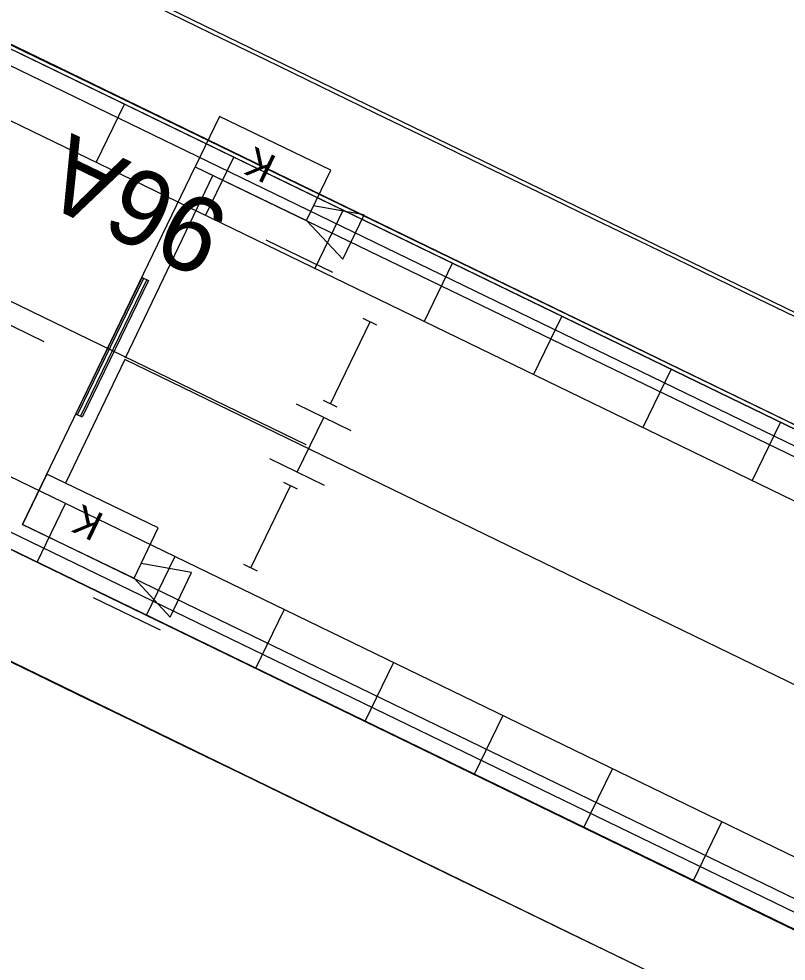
# Model space of a CAD drawing. Extents: x -762314 to -761449, y -993181 to -992589.
# Drawn here: x -761937.93 to -761925.3, y -992832.45 to -992816.94 of the extents above; entities that cross this region are included whole.
import ezdxf

# ---------------------------------------------------------------- set-up
doc = ezdxf.new("R2010")
doc.units = 0
for name, color, linetype in [('PS2032_kamery', 7, 'Continuous'), ('PS2032_novy_stav', 7, 'Continuous'), ('SO 2240 orient syst - PROSVĚTLENÝ', 7, 'Continuous'), ('SO 30-61', 7, 'Continuous'), ('SO 30-62', 7, 'Continuous'), ('SO1010_osy_směrová a výšková úprava', 7, 'Continuous'), ('SO2020-2023_Objekt', 7, 'Continuous'), ('SO_10_21_demolice', 7, 'Continuous'), ('SO_10_21_kresba', 7, 'Continuous'), ('SO_10_21_vyplnění', 7, 'Continuous'), ('Vrstva 1', 7, 'Continuous'), ('Vrstva 11', 7, 'Continuous'), ('Vrstva 14', 7, 'Continuous'), ('Vrstva 23', 7, 'Continuous')]:
    doc.layers.add(name, color=color, linetype=linetype)

msp = doc.modelspace()

# ---------------------------------------------------------------- linework, layer by layer
at = {"layer": 'PS2032_kamery'}
for p, q in [((-761932.759, -992821.115), (-761933.86, -992820.585)), ((-761935.598, -992827.004), (-761936.699, -992826.474))]:
    msp.add_line(p, q, dxfattribs=at)
for points in [[(-761935.026, -992819.377), (-761933.192, -992820.259), (-761932.793, -992819.429), (-761934.627, -992818.547)], [(-761937.865, -992825.266), (-761936.031, -992826.148), (-761935.632, -992825.318), (-761937.466, -992824.436)]]:
    msp.add_lwpolyline(points, close=True, dxfattribs=at)
for points in [[(-761933.192, -992820.259), (-761932.596, -992820.898), (-761932.244, -992820.165), (-761933.077, -992820.019)], [(-761936.031, -992826.148), (-761935.435, -992826.787), (-761935.083, -992826.054), (-761935.916, -992825.908)]]:
    msp.add_lwpolyline(points, dxfattribs=at)
at = {"layer": 'PS2032_novy_stav'}
msp.add_line((-761936.173, -992822.522), (-761934.737, -992819.516), dxfattribs=at)
msp.add_lwpolyline([(-761825.387, -992876.394), (-761936.185, -992822.549), (-761937.159, -992824.584)], dxfattribs=at)
at = {"layer": 'SO 2240 orient syst - PROSVĚTLENÝ'}
for p, q in [((-761936.964, -992823.459), (-761935.872, -992821.21)), ((-761936.91, -992823.485), (-761935.818, -992821.236))]:
    msp.add_line(p, q, dxfattribs=at)
msp.add_lwpolyline([(-761936.883, -992823.498), (-761936.991, -992823.446), (-761935.899, -992821.197), (-761935.791, -992821.249)], close=True, dxfattribs=at)
at = {"layer": 'SO 30-61'}
msp.add_line((-761940.815, -992820.251), (-761933.202, -992823.946), dxfattribs=at)
at = {"layer": 'SO 30-62'}
for p, q in [((-761932.034, -992821.982), (-761932.259, -992821.873)), ((-761932.801, -992823.277), (-761932.146, -992821.927)), ((-761932.689, -992823.331), (-761932.914, -992823.222)), ((-761934.111, -992825.976), (-761933.456, -992824.626)), ((-761933.344, -992824.681), (-761933.569, -992824.572)), ((-761933.999, -992826.03), (-761934.224, -992825.921))]:
    msp.add_line(p, q, dxfattribs=at)
at = {"layer": 'SO1010_osy_směrová a výšková úprava'}
for points in [[(-761924.866, -992821.983), (-761925.766, -992821.546), (-761926.665, -992821.11), (-761927.565, -992820.673), (-761928.465, -992820.236), (-761929.364, -992819.8), (-761930.264, -992819.363), (-761931.164, -992818.926), (-761932.063, -992818.49), (-761932.963, -992818.053), (-761933.862, -992817.616), (-761934.762, -992817.18), (-761935.662, -992816.743)], [(-761927.066, -992832.865), (-761927.965, -992832.428), (-761928.865, -992831.991), (-761929.764, -992831.555), (-761930.664, -992831.118), (-761931.564, -992830.681), (-761932.463, -992830.245), (-761933.363, -992829.808), (-761934.263, -992829.371), (-761935.162, -992828.935), (-761936.062, -992828.498), (-761936.961, -992828.061), (-761937.861, -992827.625), (-761938.761, -992827.188), (-761939.66, -992826.751), (-761940.56, -992826.315), (-761941.46, -992825.878), (-761942.359, -992825.441), (-761943.259, -992825.005), (-761944.158, -992824.568), (-761945.058, -992824.131), (-761945.958, -992823.695), (-761946.857, -992823.258)]]:
    msp.add_lwpolyline(points, dxfattribs=at)
at = {"layer": 'SO2020-2023_Objekt'}
msp.add_lwpolyline([(-761743.43, -992912.35), (-761746.277, -992918.272), (-761776.646, -992903.812), (-761838.702, -992873.379), (-761882.011, -992852.368), (-761937.865, -992825.266), (-761935.026, -992819.377), (-761879.223, -992846.39), (-761832.714, -992869.018), (-761767.41, -992900.707), (-761743.43, -992912.35)], dxfattribs=at)
at = {"layer": 'SO_10_21_demolice'}
for points in [[(-761984.902, -992798.069), (-761984.905, -992798.072), (-761983.729, -992795.621), (-761983.354, -992795.789), (-761983.211, -992795.494), (-761937.299, -992817.735)], [(-761937.278, -992817.733), (-761983.22, -992795.505), (-761983.373, -992795.81), (-761983.731, -992795.623), (-761984.902, -992798.069), (-761984.54, -992798.242), (-761985.158, -992799.502), (-761985.5, -992799.324), (-761986.687, -992801.741), (-761986.324, -992801.922), (-761986.473, -992802.209), (-761986.479, -992802.215), (-761986.321, -992801.918), (-761986.687, -992801.741), (-761985.503, -992799.327), (-761985.5, -992799.324)], [(-761879.058, -992845.985), (-761937.299, -992817.735)], [(-761879.053, -992846.027), (-761937.278, -992817.733)], [(-761882.357, -992852.75), (-761940.824, -992824.334)], [(-761882.356, -992852.753), (-761940.816, -992824.334)]]:
    msp.add_lwpolyline(points, dxfattribs=at)
at = {"layer": 'SO_10_21_kresba'}
for p, q in [((-761740.18, -992913.762), (-761938.097, -992817.695)), ((-761936.656, -992819.306), (-761936.188, -992818.344)), ((-761934.856, -992820.179), (-761934.389, -992819.217)), ((-761933.057, -992821.053), (-761932.59, -992820.09)), ((-761931.258, -992821.926), (-761930.791, -992820.964)), ((-761929.459, -992822.799), (-761928.991, -992821.837)), ((-761927.659, -992823.673), (-761927.192, -992822.71)), ((-761798.616, -992892.167), (-761940.756, -992823.174)), ((-761925.86, -992824.546), (-761925.393, -992823.584)), ((-761743.197, -992919.978), (-761941.114, -992823.911)), ((-761743.306, -992920.203), (-761941.223, -992824.136)), ((-761937.625, -992825.883), (-761937.158, -992824.92)), ((-761935.826, -992826.756), (-761935.358, -992825.794)), ((-761934.026, -992827.63), (-761933.559, -992826.667)), ((-761932.227, -992828.503), (-761931.76, -992827.54)), ((-761930.428, -992829.376), (-761929.961, -992828.414)), ((-761928.629, -992830.25), (-761928.161, -992829.287)), ((-761926.829, -992831.123), (-761926.362, -992830.16))]:
    msp.add_line(p, q, dxfattribs=at)
for points in [[(-761740.07, -992913.537), (-761937.988, -992817.47)], [(-761801.712, -992884.806), (-761938.455, -992818.433)]]:
    msp.add_lwpolyline(points, dxfattribs=at)
at = {"layer": 'SO_10_21_vyplnění'}
msp.add_lwpolyline([(-761742.937, -992920.382), (-761941.592, -992823.957), (-761938.357, -992817.291), (-761739.702, -992913.716)], close=True, dxfattribs=at)
at = {"layer": 'Vrstva 1'}
for points in [[(-761668.951, -992946.159), (-761679.803, -992940.862), (-761727.933, -992917.503), (-761770.516, -992896.836), (-761836.711, -992864.753), (-761878.426, -992844.498), (-761936.73, -992816.148), (-761988.406, -992791.148)], [(-761777.486, -992905.481), (-761839.473, -992875.434), (-761882.988, -992854.313), (-761941.386, -992825.899), (-761996.934, -992799.015)]]:
    msp.add_lwpolyline(points, dxfattribs=at)
at = {"layer": 'Vrstva 11'}
for p, q in [((-761938.418, -992821.811), (-761937.515, -992822.251)), ((-761932.461, -992823.721), (-761933.36, -992823.284)), ((-761933.348, -992824.402), (-761932.91, -992823.502)), ((-761932.898, -992824.62), (-761933.797, -992824.183))]:
    msp.add_line(p, q, dxfattribs=at)
at = {"layer": 'Vrstva 14'}
for points in [[(-761984.902, -992798.069), (-761984.905, -992798.072), (-761983.729, -992795.621), (-761983.354, -992795.789), (-761983.211, -992795.494), (-761937.299, -992817.735)], [(-761937.278, -992817.733), (-761983.22, -992795.505), (-761983.373, -992795.81), (-761983.731, -992795.623), (-761984.902, -992798.069), (-761984.54, -992798.242), (-761985.158, -992799.502), (-761985.5, -992799.324), (-761986.687, -992801.741), (-761986.324, -992801.922), (-761986.473, -992802.209), (-761986.479, -992802.215), (-761986.321, -992801.918), (-761986.687, -992801.741), (-761985.503, -992799.327), (-761985.5, -992799.324)], [(-761879.058, -992845.985), (-761937.299, -992817.735)], [(-761879.053, -992846.027), (-761937.278, -992817.733)], [(-761882.357, -992852.75), (-761940.824, -992824.334)], [(-761882.356, -992852.753), (-761940.816, -992824.334)]]:
    msp.add_lwpolyline(points, dxfattribs=at)
at = {"layer": 'Vrstva 23'}
msp.add_lwpolyline([(-761743.43, -992912.35), (-761746.277, -992918.272), (-761776.646, -992903.812), (-761838.702, -992873.379), (-761882.011, -992852.368), (-761937.865, -992825.266), (-761935.026, -992819.377), (-761879.223, -992846.39), (-761832.714, -992869.018), (-761767.41, -992900.707), (-761743.43, -992912.35)], dxfattribs=at)

# ---------------------------------------------------------------- texts
at = {"layer": 'PS2032_kamery'}
for p in [(-761933.66, -992819.222), (-761936.499, -992825.111)]:
    msp.add_text('K', height=0.486, rotation=154.3148, dxfattribs=at).set_placement(p)
at = {"layer": 'Vrstva 11'}
msp.add_text('96A', height=1.25, rotation=154.1739, dxfattribs=at).set_placement((-761934.39, -992820.109))

doc.saveas('drawing.dxf')
